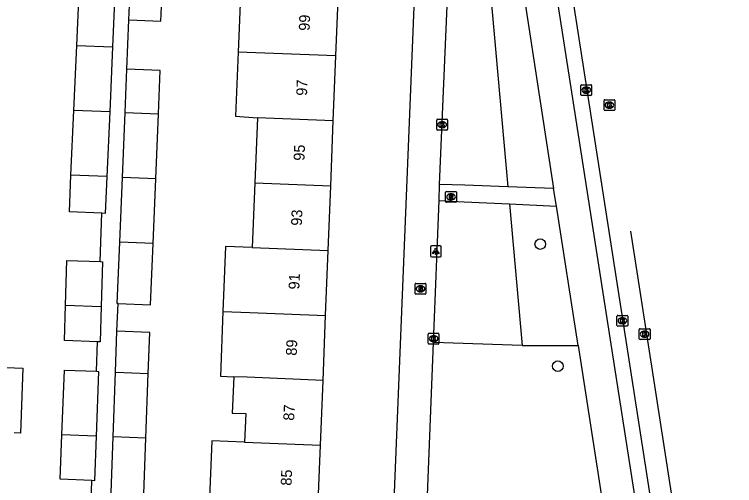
# Model space of a CAD drawing. Extents: x 160077 to 160945, y 386481 to 387498.
# Drawn here: x 160748.3 to 160814.8, y 387340.9 to 387384.4 of the extents above; entities that cross this region are included whole.
import ezdxf

# ---------------------------------------------------------------- set-up
doc = ezdxf.new("R2010")
doc.units = 0
for name, color, linetype in [('IMGEO_Boom', 7, 'Continuous'), ('IMGEO_Brandkraan', 7, 'Continuous'), ('IMGEO_Fietspad_gesloten', 7, 'Continuous'), ('IMGEO_Groenvoorziening', 7, 'Continuous'), ('IMGEO_Kolk', 7, 'Continuous'), ('IMGEO_Lichtpunt', 7, 'Continuous'), ('IMGEO_Pand', 7, 'Continuous'), ('IMGEO_Pand_nummerreeks', 7, 'Continuous'), ('IMGEO_Parkeervlak_open', 7, 'Continuous'), ('IMGEO_Rijbaan_lokaal_gesloten', 7, 'Continuous'), ('IMGEO_Rioolput', 7, 'Continuous'), ('IMGEO_Voetpad_open', 7, 'Continuous')]:
    doc.layers.add(name, color=color, linetype=linetype)

msp = doc.modelspace()

# ---------------------------------------------------------------- linework, layer by layer
at = {"layer": 'IMGEO_Boom'}
for centre in [(160796.885, 387363.198), (160798.512, 387351.919)]:
    msp.add_circle(centre, 0.489, dxfattribs=at)
at = {"layer": 'IMGEO_Brandkraan'}
for p, q in [((160785.323, 387358.641), (160785.323, 387359.493)), ((160785.398, 387359.567), (160786.25, 387359.567)), ((160785.811, 387359.347), (160785.836, 387359.347)), ((160786.324, 387359.493), (160786.324, 387358.641)), ((160786.25, 387358.567), (160785.398, 387358.567)), ((160785.834, 387358.787), (160785.809, 387358.787))]:
    msp.add_line(p, q, dxfattribs=at)
for points in [[(160785.323, 387358.641), (160785.323, 387359.493)], [(160785.398, 387359.567), (160786.25, 387359.567)], [(160785.671, 387359.267), (160785.671, 387358.867), (160785.884, 387358.867)], [(160785.902, 387359.267), (160785.671, 387359.267)], [(160785.85, 387359.186), (160785.796, 387359.186), (160785.796, 387359.11)], [(160785.796, 387359.11), (160785.849, 387359.11)], [(160785.858, 387359.034), (160785.796, 387359.034), (160785.796, 387358.953)], [(160785.796, 387358.953), (160785.858, 387358.953)], [(160786.324, 387359.493), (160786.324, 387358.641)], [(160786.25, 387358.567), (160785.398, 387358.567)]]:
    msp.add_lwpolyline(points, dxfattribs=at)
for centre, radius, start, end in [((160785.4, 387359.491), 0.0765, 91.55205, 178.44795), ((160785.4, 387359.491), 0.0765, 91.55205, 178.44795), ((160785.851, 387359.148), 0.0379, 267.82845, 90.93552), ((160785.859, 387358.993), 0.0404, 269.87594, 90.50774), ((160785.906, 387359.122), 0.145, 59.4692, 91.53667), ((160785.931, 387359.169), 0.0922, 285.51372, 58.15012), ((160785.936, 387358.977), 0.105, 301.31148, 78.98903), ((160786.248, 387359.491), 0.0765, 1.55205, 88.44795), ((160786.248, 387359.491), 0.0765, 1.55205, 88.44795), ((160785.4, 387358.643), 0.0765, 181.55205, 268.44795), ((160785.4, 387358.643), 0.0765, 181.55205, 268.44795), ((160785.89, 387359.118), 0.251, 268.66757, 293.53466), ((160786.248, 387358.643), 0.0765, 271.55205, 358.44795), ((160786.248, 387358.643), 0.0765, 271.55205, 358.44795)]:
    msp.add_arc(centre, radius, start, end, dxfattribs=at)
for centre, major_axis, ratio, start_param, end_param in [((160785.81, 387359.067), (-0.387, 0.002), 0.722429, 4.712389, 7.853982), ((160785.835, 387359.067), (-0.39, 0.002), 0.717154, 1.570796, 4.712389)]:
    msp.add_ellipse(centre, major_axis=major_axis, ratio=ratio, start_param=start_param, end_param=end_param, dxfattribs=at)
at = {"layer": 'IMGEO_Fietspad_gesloten'}
for points in [[(160794.038, 387416.932), (160794.188, 387415.748), (160796.787, 387396.931), (160798.117, 387387.941), (160809.316, 387316.069), (160811.065, 387305.098)], [(160791.64, 387412.231), (160794.135, 387394.309), (160798.115, 387368.331)], [(160798.397, 387366.706), (160798.115, 387368.331)], [(160800.39, 387353.842), (160798.397, 387366.706)], [(160800.39, 387353.842), (160805.416, 387321.393)]]:
    msp.add_lwpolyline(points, dxfattribs=at)
at = {"layer": 'IMGEO_Groenvoorziening'}
for points in [[(160789.525, 387417.391), (160793.902, 387368.485)], [(160794.041, 387366.91), (160795.199, 387353.82)], [(160795.199, 387353.82), (160787.019, 387354.106)], [(160795.199, 387353.82), (160800.39, 387353.842)]]:
    msp.add_lwpolyline(points, dxfattribs=at)
at = {"layer": 'IMGEO_Kolk'}
for p, q in [((160800.629, 387377.002), (160800.629, 387377.854)), ((160800.704, 387377.928), (160801.556, 387377.928)), ((160801.117, 387377.708), (160801.142, 387377.708)), ((160801.63, 387377.854), (160801.63, 387377.002)), ((160801.556, 387376.928), (160800.704, 387376.928)), ((160801.14, 387377.148), (160801.115, 387377.148)), ((160802.773, 387375.613), (160802.773, 387376.465)), ((160802.848, 387376.539), (160803.7, 387376.539)), ((160803.261, 387376.319), (160803.286, 387376.319)), ((160803.774, 387376.465), (160803.774, 387375.613)), ((160803.284, 387375.759), (160803.259, 387375.759)), ((160803.7, 387375.539), (160802.848, 387375.539)), ((160787.325, 387373.805), (160787.325, 387374.657)), ((160787.4, 387374.731), (160788.252, 387374.731)), ((160787.813, 387374.511), (160787.838, 387374.511)), ((160788.326, 387374.657), (160788.326, 387373.805)), ((160788.252, 387373.731), (160787.4, 387373.731)), ((160787.836, 387373.951), (160787.811, 387373.951)), ((160803.972, 387355.689), (160803.972, 387356.541)), ((160804.047, 387356.615), (160804.899, 387356.615)), ((160804.46, 387356.395), (160804.485, 387356.395)), ((160804.973, 387356.541), (160804.973, 387355.689)), ((160804.899, 387355.615), (160804.047, 387355.615)), ((160804.483, 387355.835), (160804.458, 387355.835)), ((160786.606, 387354.961), (160787.458, 387354.961)), ((160806.022, 387354.45), (160806.022, 387355.302)), ((160806.097, 387355.376), (160806.949, 387355.376)), ((160806.51, 387355.156), (160806.535, 387355.156)), ((160807.023, 387355.302), (160807.023, 387354.45)), ((160786.531, 387354.035), (160786.531, 387354.887)), ((160787.019, 387354.741), (160787.044, 387354.741)), ((160787.532, 387354.887), (160787.532, 387354.035)), ((160806.949, 387354.376), (160806.097, 387354.376)), ((160806.533, 387354.596), (160806.508, 387354.596)), ((160787.458, 387353.961), (160786.606, 387353.961)), ((160787.042, 387354.181), (160787.017, 387354.181))]:
    msp.add_line(p, q, dxfattribs=at)
for points in [[(160800.629, 387377.002), (160800.629, 387377.854)], [(160800.704, 387377.928), (160801.556, 387377.928)], [(160800.95, 387377.628), (160801.073, 387377.628), (160801.073, 387377.477), (160801.203, 387377.628), (160801.367, 387377.628), (160801.221, 387377.477), (160801.374, 387377.228), (160801.222, 387377.228), (160801.137, 387377.392), (160801.073, 387377.325), (160801.073, 387377.228), (160800.95, 387377.228), (160800.95, 387377.628)], [(160801.63, 387377.854), (160801.63, 387377.002)], [(160801.556, 387376.928), (160800.704, 387376.928)], [(160802.773, 387375.613), (160802.773, 387376.465)], [(160802.848, 387376.539), (160803.7, 387376.539)], [(160803.094, 387376.239), (160803.217, 387376.239), (160803.217, 387376.088), (160803.347, 387376.239), (160803.511, 387376.239), (160803.365, 387376.088), (160803.518, 387375.839), (160803.366, 387375.839), (160803.281, 387376.003), (160803.217, 387375.936), (160803.217, 387375.839), (160803.094, 387375.839), (160803.094, 387376.239)], [(160803.774, 387376.465), (160803.774, 387375.613)], [(160803.7, 387375.539), (160802.848, 387375.539)], [(160787.325, 387373.805), (160787.325, 387374.657)], [(160787.4, 387374.731), (160788.252, 387374.731)], [(160787.646, 387374.431), (160787.769, 387374.431), (160787.769, 387374.28), (160787.899, 387374.431), (160788.063, 387374.431), (160787.917, 387374.28), (160788.07, 387374.031), (160787.918, 387374.031), (160787.833, 387374.195), (160787.769, 387374.128), (160787.769, 387374.031), (160787.646, 387374.031), (160787.646, 387374.431)], [(160788.326, 387374.657), (160788.326, 387373.805)], [(160788.252, 387373.731), (160787.4, 387373.731)], [(160803.972, 387355.689), (160803.972, 387356.541)], [(160804.047, 387356.615), (160804.899, 387356.615)], [(160804.293, 387356.315), (160804.416, 387356.315), (160804.416, 387356.164), (160804.546, 387356.315), (160804.71, 387356.315), (160804.564, 387356.164), (160804.717, 387355.915), (160804.565, 387355.915), (160804.48, 387356.079), (160804.416, 387356.012), (160804.416, 387355.915), (160804.293, 387355.915), (160804.293, 387356.315)], [(160804.973, 387356.541), (160804.973, 387355.689)], [(160804.899, 387355.615), (160804.047, 387355.615)], [(160786.606, 387354.961), (160787.458, 387354.961)], [(160806.022, 387354.45), (160806.022, 387355.302)], [(160806.097, 387355.376), (160806.949, 387355.376)], [(160806.343, 387355.076), (160806.466, 387355.076), (160806.466, 387354.925), (160806.596, 387355.076), (160806.76, 387355.076), (160806.614, 387354.925), (160806.767, 387354.676), (160806.615, 387354.676), (160806.53, 387354.84), (160806.466, 387354.773), (160806.466, 387354.676), (160806.343, 387354.676), (160806.343, 387355.076)], [(160807.023, 387355.302), (160807.023, 387354.45)], [(160786.531, 387354.035), (160786.531, 387354.887)], [(160786.852, 387354.661), (160786.975, 387354.661), (160786.975, 387354.51), (160787.105, 387354.661), (160787.269, 387354.661), (160787.123, 387354.51), (160787.276, 387354.261), (160787.124, 387354.261), (160787.039, 387354.425), (160786.975, 387354.358), (160786.975, 387354.261), (160786.852, 387354.261), (160786.852, 387354.661)], [(160787.532, 387354.887), (160787.532, 387354.035)], [(160806.949, 387354.376), (160806.097, 387354.376)], [(160787.458, 387353.961), (160786.606, 387353.961)]]:
    msp.add_lwpolyline(points, dxfattribs=at)
for centre, start, end in [((160800.706, 387377.852), 91.55205, 178.44795), ((160800.706, 387377.852), 91.55205, 178.44795), ((160801.554, 387377.852), 1.55205, 88.44795), ((160801.554, 387377.852), 1.55205, 88.44795), ((160800.706, 387377.004), 181.55205, 268.44795), ((160800.706, 387377.004), 181.55205, 268.44795), ((160801.554, 387377.004), 271.55205, 358.44795), ((160801.554, 387377.004), 271.55205, 358.44795), ((160802.85, 387376.463), 91.55205, 178.44795), ((160802.85, 387376.463), 91.55205, 178.44795), ((160803.698, 387376.463), 1.55205, 88.44795), ((160803.698, 387376.463), 1.55205, 88.44795), ((160802.85, 387375.615), 181.55205, 268.44795), ((160802.85, 387375.615), 181.55205, 268.44795), ((160803.698, 387375.615), 271.55205, 358.44795), ((160803.698, 387375.615), 271.55205, 358.44795), ((160787.402, 387374.655), 91.55205, 178.44795), ((160787.402, 387374.655), 91.55205, 178.44795), ((160788.25, 387374.655), 1.55205, 88.44795), ((160788.25, 387374.655), 1.55205, 88.44795), ((160787.402, 387373.807), 181.55205, 268.44795), ((160787.402, 387373.807), 181.55205, 268.44795), ((160788.25, 387373.807), 271.55205, 358.44795), ((160788.25, 387373.807), 271.55205, 358.44795), ((160804.049, 387356.539), 91.55205, 178.44795), ((160804.049, 387356.539), 91.55205, 178.44795), ((160804.897, 387356.539), 1.55205, 88.44795), ((160804.897, 387356.539), 1.55205, 88.44795), ((160804.049, 387355.691), 181.55205, 268.44795), ((160804.049, 387355.691), 181.55205, 268.44795), ((160804.897, 387355.691), 271.55205, 358.44795), ((160804.897, 387355.691), 271.55205, 358.44795), ((160786.608, 387354.885), 91.55205, 178.44795), ((160786.608, 387354.885), 91.55205, 178.44795), ((160787.456, 387354.885), 1.55205, 88.44795), ((160787.456, 387354.885), 1.55205, 88.44795), ((160806.099, 387355.3), 91.55205, 178.44795), ((160806.099, 387355.3), 91.55205, 178.44795), ((160806.947, 387355.3), 1.55205, 88.44795), ((160806.947, 387355.3), 1.55205, 88.44795), ((160806.099, 387354.452), 181.55205, 268.44795), ((160806.099, 387354.452), 181.55205, 268.44795), ((160806.947, 387354.452), 271.55205, 358.44795), ((160806.947, 387354.452), 271.55205, 358.44795), ((160786.608, 387354.037), 181.55205, 268.44795), ((160786.608, 387354.037), 181.55205, 268.44795), ((160787.456, 387354.037), 271.55205, 358.44795), ((160787.456, 387354.037), 271.55205, 358.44795)]:
    msp.add_arc(centre, 0.0765, start, end, dxfattribs=at)
for centre, major_axis, ratio, start_param, end_param in [((160801.116, 387377.428), (-0.387, 0.002), 0.722429, 4.712389, 7.853982), ((160801.141, 387377.428), (-0.39, 0.002), 0.717154, 1.570796, 4.712389), ((160803.26, 387376.039), (-0.387, 0.002), 0.722429, 4.712389, 7.853982), ((160803.285, 387376.039), (-0.39, 0.002), 0.717154, 1.570796, 4.712389), ((160787.812, 387374.231), (-0.387, 0.002), 0.722429, 4.712389, 7.853982), ((160787.837, 387374.231), (-0.39, 0.002), 0.717154, 1.570796, 4.712389), ((160804.459, 387356.115), (-0.387, 0.002), 0.722429, 4.712389, 7.853982), ((160804.484, 387356.115), (-0.39, 0.002), 0.717154, 1.570796, 4.712389), ((160806.509, 387354.876), (-0.387, 0.002), 0.722429, 4.712389, 7.853982), ((160806.534, 387354.876), (-0.39, 0.002), 0.717154, 1.570796, 4.712389), ((160787.018, 387354.461), (-0.387, 0.002), 0.722429, 4.712389, 7.853982), ((160787.043, 387354.461), (-0.39, 0.002), 0.717154, 1.570796, 4.712389)]:
    msp.add_ellipse(centre, major_axis=major_axis, ratio=ratio, start_param=start_param, end_param=end_param, dxfattribs=at)
at = {"layer": 'IMGEO_Lichtpunt'}
for p, q in [((160786.749, 387362.928), (160786.749, 387362.121)), ((160786.749, 387362.928), (160786.749, 387362.121)), ((160787.651, 387363.023), (160786.843, 387363.023)), ((160787.651, 387363.023), (160786.843, 387363.023)), ((160787.745, 387362.121), (160787.745, 387362.928)), ((160787.745, 387362.121), (160787.745, 387362.928)), ((160786.843, 387362.027), (160787.651, 387362.027)), ((160786.843, 387362.027), (160787.651, 387362.027))]:
    msp.add_line(p, q, dxfattribs=at)
for points in [[(160787.123, 387362.592), (160787.162, 387362.564), (160786.974, 387362.302), (160786.936, 387362.329), (160787.123, 387362.592)], [(160787.225, 387362.544), (160787.272, 387362.544), (160787.272, 387362.222), (160787.225, 387362.222), (160787.225, 387362.544)], [(160787.335, 387362.564), (160787.373, 387362.591), (160787.56, 387362.329), (160787.521, 387362.301), (160787.335, 387362.564)]]:
    msp.add_lwpolyline(points, dxfattribs=at)
msp.add_circle((160787.248, 387362.726), 0.0994, dxfattribs=at)
for centre, start, end in [((160786.843, 387362.928), 90, 180), ((160786.843, 387362.928), 90, 180), ((160787.651, 387362.928), 0, 90), ((160787.651, 387362.928), 0, 90), ((160786.843, 387362.121), 180, 270), ((160786.843, 387362.121), 180, 270), ((160787.651, 387362.121), 270, 0), ((160787.651, 387362.121), 270, 360)]:
    msp.add_arc(centre, 0.0946, start, end, dxfattribs=at)
at = {"layer": 'IMGEO_Pand'}
for points in [[(160758.895, 387383.925), (160759.052, 387387.341)], [(160758.895, 387383.925), (160761.832, 387383.791), (160761.99, 387387.225)], [(160769.217, 387386.938), (160768.979, 387380.942)], [(160778.01, 387380.584), (160778.247, 387386.58)], [(160754.074, 387381.555), (160754.262, 387385.817), (160757.246, 387385.685)], [(160757.246, 387385.685), (160757.572, 387385.671), (160757.385, 387381.426)], [(160753.809, 387375.56), (160754.074, 387381.555)], [(160754.074, 387381.555), (160757.385, 387381.426)], [(160757.385, 387381.426), (160757.12, 387375.431)], [(160768.979, 387380.942), (160768.745, 387375.032), (160770.767, 387374.867)], [(160778.01, 387380.584), (160768.979, 387380.942)], [(160777.772, 387374.589), (160778.01, 387380.584)], [(160758.543, 387375.352), (160758.709, 387379.356)], [(160761.622, 387375.23), (160761.788, 387379.228), (160758.709, 387379.356)], [(160753.545, 387369.566), (160753.809, 387375.56)], [(160757.12, 387375.431), (160753.809, 387375.56)], [(160757.12, 387375.431), (160756.855, 387369.437)], [(160758.295, 387369.358), (160758.543, 387375.352)], [(160758.543, 387375.352), (160761.622, 387375.23)], [(160761.374, 387369.235), (160761.622, 387375.23)], [(160770.767, 387374.867), (160770.529, 387368.872)], [(160777.772, 387374.589), (160770.767, 387374.867)], [(160777.534, 387368.594), (160777.772, 387374.589)], [(160756.379, 387366.046), (160753.395, 387366.178), (160753.545, 387369.566)], [(160756.855, 387369.437), (160753.545, 387369.566)], [(160756.855, 387369.437), (160756.704, 387366.032), (160756.379, 387366.046)], [(160758.046, 387363.363), (160758.295, 387369.358)], [(160761.374, 387369.235), (160758.295, 387369.358)], [(160761.125, 387363.241), (160761.374, 387369.235)], [(160770.529, 387368.872), (160770.291, 387362.877)], [(160770.529, 387368.872), (160777.534, 387368.594)], [(160777.297, 387362.599), (160777.534, 387368.594)], [(160757.887, 387357.696), (160757.812, 387357.699), (160758.046, 387363.363)], [(160757.887, 387357.696), (160760.89, 387357.572), (160761.125, 387363.241)], [(160761.125, 387363.241), (160758.046, 387363.363)], [(160770.291, 387362.877), (160767.818, 387362.975), (160767.581, 387356.979)], [(160770.291, 387362.877), (160777.297, 387362.599)], [(160777.059, 387356.603), (160777.297, 387362.599)], [(160753.043, 387357.561), (160753.174, 387361.68), (160756.236, 387361.581)], [(160756.236, 387361.581), (160756.468, 387361.574), (160756.336, 387357.433)], [(160755.998, 387354.178), (160752.938, 387354.276), (160753.043, 387357.561)], [(160753.043, 387357.561), (160756.336, 387357.433)], [(160756.336, 387357.433), (160756.232, 387354.17), (160755.998, 387354.178)], [(160767.581, 387356.979), (160767.343, 387350.983), (160768.572, 387350.935)], [(160767.581, 387356.979), (160770.054, 387356.881), (160777.059, 387356.603)], [(160776.822, 387350.608), (160777.059, 387356.603)], [(160757.653, 387351.376), (160757.792, 387355.139)], [(160760.68, 387351.254), (160760.819, 387355.027), (160757.792, 387355.139)], [(160746.013, 387351.845), (160749.106, 387351.725), (160748.872, 387345.73), (160748.289, 387345.753)], [(160752.701, 387345.57), (160752.937, 387351.562), (160755.891, 387351.446)], [(160755.891, 387351.446), (160756.101, 387351.438), (160755.865, 387345.443)], [(160757.432, 387345.38), (160757.653, 387351.376)], [(160757.653, 387351.376), (160760.68, 387351.254)], [(160760.458, 387345.258), (160760.68, 387351.254)], [(160768.572, 387350.935), (160768.439, 387347.585), (160769.684, 387347.536), (160769.579, 387344.891)], [(160776.822, 387350.608), (160769.816, 387350.886), (160768.572, 387350.935)], [(160776.584, 387344.613), (160776.822, 387350.608)], [(160755.465, 387341.345), (160752.54, 387341.46), (160752.701, 387345.57)], [(160755.865, 387345.443), (160752.701, 387345.57)], [(160755.865, 387345.443), (160755.704, 387341.336), (160755.465, 387341.345)], [(160757.21, 387339.383), (160757.432, 387345.38)], [(160760.458, 387345.258), (160757.432, 387345.38)], [(160760.237, 387339.262), (160760.458, 387345.258)], [(160769.579, 387344.891), (160766.54, 387345.012), (160766.302, 387339.018)], [(160769.579, 387344.891), (160776.584, 387344.613)], [(160776.346, 387338.617), (160776.584, 387344.613)]]:
    msp.add_lwpolyline(points, dxfattribs=at)
at = {"layer": 'IMGEO_Parkeervlak_open'}
msp.add_lwpolyline([(160795.022, 387417.061), (160805.289, 387351.107), (160812.388, 387305.254)], dxfattribs=at)
at = {"layer": 'IMGEO_Rijbaan_lokaal_gesloten'}
msp.add_lwpolyline([(160805.22, 387364.395), (160807.233, 387351.504), (160814.833, 387302.39)], dxfattribs=at)
at = {"layer": 'IMGEO_Rioolput'}
for p, q in [((160788.147, 387367.136), (160788.147, 387367.988)), ((160788.222, 387368.062), (160789.074, 387368.062)), ((160788.635, 387367.842), (160788.66, 387367.842)), ((160789.148, 387367.988), (160789.148, 387367.136)), ((160789.074, 387367.062), (160788.222, 387367.062)), ((160788.658, 387367.282), (160788.633, 387367.282))]:
    msp.add_line(p, q, dxfattribs=at)
for points in [[(160788.147, 387367.136), (160788.147, 387367.988)], [(160788.222, 387368.062), (160789.074, 387368.062)], [(160788.736, 387367.76), (160788.484, 387367.762), (160788.484, 387367.362)], [(160788.662, 387367.681), (160788.608, 387367.681), (160788.608, 387367.6)], [(160788.608, 387367.6), (160788.66, 387367.6)], [(160789.148, 387367.988), (160789.148, 387367.136)], [(160789.074, 387367.062), (160788.222, 387367.062)], [(160788.484, 387367.362), (160788.608, 387367.362), (160788.608, 387367.524), (160788.619, 387367.524)], [(160788.666, 387367.495), (160788.737, 387367.362), (160788.877, 387367.362), (160788.812, 387367.488)]]:
    msp.add_lwpolyline(points, dxfattribs=at)
for centre, radius, start, end in [((160788.224, 387367.986), 0.0765, 91.55205, 178.44795), ((160788.224, 387367.986), 0.0765, 91.55205, 178.44795), ((160788.644, 387367.789), 0.19, 274.7715, 282.96867), ((160788.668, 387367.585), 0.0964, 77.00612, 93.18647), ((160788.682, 387367.642), 0.0378, 276.66336, 79.67722), ((160788.735, 387367.65), 0.109, 350.36119, 89.41601), ((160788.733, 387367.65), 0.112, 277.58423, 350.98172), ((160789.072, 387367.986), 0.0765, 1.55205, 88.44795), ((160789.072, 387367.986), 0.0765, 1.55205, 88.44795), ((160788.224, 387367.138), 0.0765, 181.55205, 268.44795), ((160788.224, 387367.138), 0.0765, 181.55205, 268.44795), ((160788.618, 387367.471), 0.0533, 26.02933, 88.69889), ((160788.717, 387367.435), 0.108, 29.51342, 73.79051), ((160789.072, 387367.138), 0.0765, 271.55205, 358.44795), ((160789.072, 387367.138), 0.0765, 271.55205, 358.44795)]:
    msp.add_arc(centre, radius, start, end, dxfattribs=at)
for centre, major_axis, ratio, start_param, end_param in [((160788.634, 387367.562), (-0.387, 0.002), 0.722429, 4.712389, 7.853982), ((160788.659, 387367.562), (-0.39, 0.002), 0.717154, 1.570796, 4.712389)]:
    msp.add_ellipse(centre, major_axis=major_axis, ratio=ratio, start_param=start_param, end_param=end_param, dxfattribs=at)
at = {"layer": 'IMGEO_Voetpad_open'}
for points in [[(160787.593, 387368.701), (160788.689, 387394.579), (160789.328, 387412.658), (160789.525, 387417.391)], [(160786.472, 387416.365), (160781.8, 387300.651)], [(160758.709, 387379.356), (160758.895, 387383.925)], [(160787.533, 387367.231), (160787.593, 387368.701)], [(160793.902, 387368.485), (160789.923, 387368.631), (160787.593, 387368.701)], [(160798.115, 387368.331), (160793.902, 387368.485)], [(160787.019, 387354.106), (160787.533, 387367.231)], [(160787.533, 387367.231), (160789.858, 387367.105), (160794.041, 387366.91)], [(160794.041, 387366.91), (160798.397, 387366.706)], [(160756.236, 387361.581), (160756.379, 387366.046)], [(160757.792, 387355.139), (160757.887, 387357.696)], [(160755.891, 387351.446), (160755.998, 387354.178)], [(160785.749, 387321.244), (160786.467, 387340.002), (160787.019, 387354.106)], [(160755.338, 387337.341), (160755.465, 387341.345)]]:
    msp.add_lwpolyline(points, dxfattribs=at)

# ---------------------------------------------------------------- texts
at = {"layer": 'IMGEO_Pand_nummerreeks'}
for s, rotation, p in [('99', 87.73037, (160775.579, 387382.896)), ('97', 87.73037, (160775.341, 387376.891)), ('95', 87.73037, (160775.103, 387370.886)), ('93', 87.73037, (160774.865, 387364.881)), ('91', 87.7313, (160774.632, 387358.988)), ('89', 87.7313, (160774.389, 387352.871)), ('87', 87.73037, (160774.151, 387346.866)), ('85', 87.7313, (160773.913, 387340.861))]:
    msp.add_text(s, height=1, rotation=rotation, dxfattribs=at).set_placement(p)

doc.saveas('drawing.dxf')
